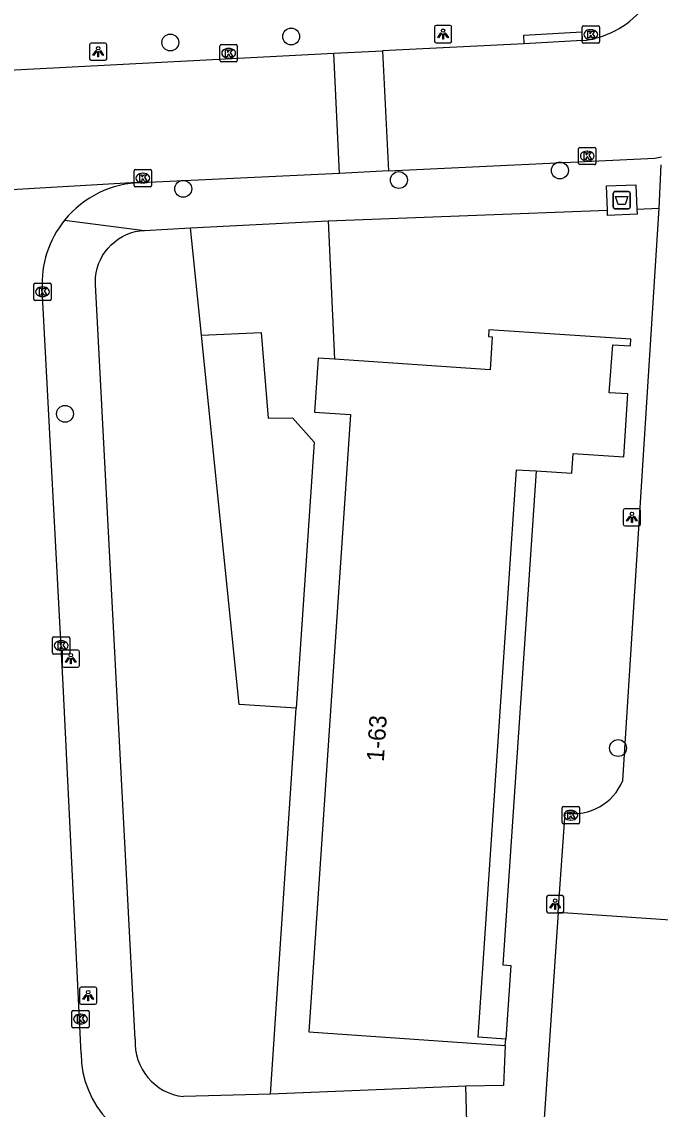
# Model space of a CAD drawing. Extents: x 161084 to 161928, y 385355 to 386522.
# Drawn here: x 161794.8 to 161831.8, y 386073.9 to 386136.9 of the extents above; entities that cross this region are included whole.
import ezdxf

# ---------------------------------------------------------------- set-up
doc = ezdxf.new("R2010")
doc.units = 0
for name, color, linetype in [('IMGEO_Afval_apart_plaats', 7, 'Continuous'), ('IMGEO_Boom', 7, 'Continuous'), ('IMGEO_Groenvoorziening', 7, 'Continuous'), ('IMGEO_Kolk', 7, 'Continuous'), ('IMGEO_Lichtpunt', 7, 'Continuous'), ('IMGEO_Pand', 7, 'Continuous'), ('IMGEO_Pand_nummerreeks', 7, 'Continuous'), ('IMGEO_Parkeervlak_open', 7, 'Continuous'), ('IMGEO_Rijbaan_lokaal_open', 7, 'Continuous'), ('IMGEO_Voetpad_gesloten', 7, 'Continuous'), ('IMGEO_Voetpad_open', 7, 'Continuous')]:
    doc.layers.add(name, color=color, linetype=linetype)

msp = doc.modelspace()

# ---------------------------------------------------------------- linework, layer by layer
at = {"layer": 'IMGEO_Afval_apart_plaats'}
for p, q in [((161829.044, 386126.14), (161829.044, 386126.94)), ((161829.044, 386126.94), (161829.044, 386126.14)), ((161829.144, 386127.04), (161829.934, 386127.04)), ((161829.934, 386127.04), (161829.144, 386127.04)), ((161830.034, 386126.94), (161830.034, 386126.14)), ((161830.034, 386126.14), (161830.034, 386126.94)), ((161829.934, 386126.04), (161829.144, 386126.04)), ((161829.144, 386126.04), (161829.934, 386126.04))]:
    msp.add_line(p, q, dxfattribs=at)
msp.add_lwpolyline([(161829.187, 386126.754), (161829.891, 386126.754), (161829.742, 386126.284), (161829.336, 386126.284), (161829.187, 386126.754)], dxfattribs=at)
for centre, start, end in [((161829.144, 386126.94), 90, 180), ((161829.144, 386126.94), 90, 180), ((161829.934, 386126.94), 0, 90), ((161829.934, 386126.94), 360, 90), ((161829.144, 386126.14), 180, 270), ((161829.144, 386126.14), 180, 270), ((161829.934, 386126.14), 270, 0), ((161829.934, 386126.14), 270, 0)]:
    msp.add_arc(centre, 0.1, start, end, dxfattribs=at)
at = {"layer": 'IMGEO_Boom'}
for centre in [(161803.412, 386135.664), (161810.409, 386136.008), (161825.962, 386128.26), (161816.644, 386127.703), (161804.161, 386127.193), (161797.315, 386114.173), (161829.327, 386094.834)]:
    msp.add_circle(centre, 0.489, dxfattribs=at)
at = {"layer": 'IMGEO_Groenvoorziening'}
for points in [[(161805.219, 386118.734), (161804.588, 386124.93)], [(161805.219, 386118.734), (161808.673, 386118.887), (161809.066, 386113.922), (161810.476, 386113.935), (161811.734, 386112.542), (161810.694, 386097.133)], [(161810.694, 386097.133), (161807.398, 386097.36), (161805.219, 386118.734)], [(161809.213, 386074.801), (161810.694, 386097.133)]]:
    msp.add_lwpolyline(points, dxfattribs=at)
at = {"layer": 'IMGEO_Kolk'}
for p, q in [((161827.248, 386135.698), (161827.248, 386136.55)), ((161827.323, 386136.624), (161828.175, 386136.624)), ((161827.736, 386136.404), (161827.761, 386136.404)), ((161828.249, 386136.55), (161828.249, 386135.698)), ((161806.362, 386135.541), (161807.214, 386135.541)), ((161828.175, 386135.624), (161827.323, 386135.624)), ((161827.759, 386135.844), (161827.734, 386135.844)), ((161806.287, 386134.615), (161806.287, 386135.467)), ((161806.775, 386135.321), (161806.8, 386135.321)), ((161807.288, 386135.467), (161807.288, 386134.615)), ((161807.214, 386134.541), (161806.362, 386134.541)), ((161806.798, 386134.761), (161806.773, 386134.761)), ((161827.044, 386128.667), (161827.044, 386129.519)), ((161827.119, 386129.593), (161827.971, 386129.593)), ((161827.532, 386129.373), (161827.557, 386129.373)), ((161828.045, 386129.519), (161828.045, 386128.667)), ((161827.971, 386128.593), (161827.119, 386128.593)), ((161827.555, 386128.813), (161827.53, 386128.813)), ((161801.324, 386127.387), (161801.324, 386128.239)), ((161801.399, 386128.313), (161802.251, 386128.313)), ((161801.812, 386128.093), (161801.837, 386128.093)), ((161802.325, 386128.239), (161802.325, 386127.387)), ((161801.835, 386127.533), (161801.81, 386127.533)), ((161802.251, 386127.313), (161801.399, 386127.313)), ((161795.51, 386120.811), (161795.51, 386121.663)), ((161795.585, 386121.737), (161796.437, 386121.737)), ((161796.511, 386121.663), (161796.511, 386120.811)), ((161795.998, 386121.517), (161796.023, 386121.517)), ((161796.437, 386120.737), (161795.585, 386120.737)), ((161796.021, 386120.957), (161795.996, 386120.957)), ((161796.593, 386100.337), (161796.593, 386101.189)), ((161796.668, 386101.263), (161797.52, 386101.263)), ((161797.081, 386101.043), (161797.106, 386101.043)), ((161797.594, 386101.189), (161797.594, 386100.337)), ((161797.52, 386100.263), (161796.668, 386100.263)), ((161797.104, 386100.483), (161797.079, 386100.483)), ((161826.167, 386091.449), (161827.019, 386091.449)), ((161826.092, 386090.523), (161826.092, 386091.375)), ((161826.58, 386091.229), (161826.605, 386091.229)), ((161827.093, 386091.375), (161827.093, 386090.523)), ((161827.019, 386090.449), (161826.167, 386090.449)), ((161826.603, 386090.669), (161826.578, 386090.669)), ((161797.711, 386078.722), (161797.711, 386079.574)), ((161797.786, 386079.648), (161798.638, 386079.648)), ((161798.712, 386079.574), (161798.712, 386078.722)), ((161798.222, 386078.868), (161798.197, 386078.868)), ((161798.199, 386079.428), (161798.224, 386079.428)), ((161798.638, 386078.648), (161797.786, 386078.648))]:
    msp.add_line(p, q, dxfattribs=at)
for points in [[(161827.248, 386135.698), (161827.248, 386136.55)], [(161827.323, 386136.624), (161828.175, 386136.624)], [(161827.569, 386136.324), (161827.692, 386136.324), (161827.692, 386136.173), (161827.822, 386136.324), (161827.986, 386136.324), (161827.84, 386136.173), (161827.993, 386135.924), (161827.841, 386135.924), (161827.756, 386136.088), (161827.692, 386136.021), (161827.692, 386135.924), (161827.569, 386135.924), (161827.569, 386136.324)], [(161828.249, 386136.55), (161828.249, 386135.698)], [(161806.362, 386135.541), (161807.214, 386135.541)], [(161828.175, 386135.624), (161827.323, 386135.624)], [(161806.287, 386134.615), (161806.287, 386135.467)], [(161806.608, 386135.241), (161806.731, 386135.241), (161806.731, 386135.09), (161806.861, 386135.241), (161807.025, 386135.241), (161806.879, 386135.09), (161807.032, 386134.841), (161806.88, 386134.841), (161806.795, 386135.005), (161806.731, 386134.938), (161806.731, 386134.841), (161806.608, 386134.841), (161806.608, 386135.241)], [(161807.288, 386135.467), (161807.288, 386134.615)], [(161807.214, 386134.541), (161806.362, 386134.541)], [(161827.044, 386128.667), (161827.044, 386129.519)], [(161827.119, 386129.593), (161827.971, 386129.593)], [(161827.365, 386129.293), (161827.488, 386129.293), (161827.488, 386129.142), (161827.618, 386129.293), (161827.782, 386129.293), (161827.636, 386129.142), (161827.789, 386128.893), (161827.637, 386128.893), (161827.552, 386129.057), (161827.488, 386128.99), (161827.488, 386128.893), (161827.365, 386128.893), (161827.365, 386129.293)], [(161828.045, 386129.519), (161828.045, 386128.667)], [(161827.971, 386128.593), (161827.119, 386128.593)], [(161801.324, 386127.387), (161801.324, 386128.239)], [(161801.399, 386128.313), (161802.251, 386128.313)], [(161801.645, 386128.013), (161801.768, 386128.013), (161801.768, 386127.862), (161801.898, 386128.013), (161802.062, 386128.013), (161801.916, 386127.862), (161802.069, 386127.613), (161801.917, 386127.613), (161801.832, 386127.777), (161801.768, 386127.71), (161801.768, 386127.613), (161801.645, 386127.613), (161801.645, 386128.013)], [(161802.325, 386128.239), (161802.325, 386127.387)], [(161802.251, 386127.313), (161801.399, 386127.313)], [(161795.51, 386120.811), (161795.51, 386121.663)], [(161795.585, 386121.737), (161796.437, 386121.737)], [(161796.511, 386121.663), (161796.511, 386120.811)], [(161795.831, 386121.437), (161795.954, 386121.437), (161795.954, 386121.286), (161796.084, 386121.437), (161796.248, 386121.437), (161796.102, 386121.286), (161796.255, 386121.037), (161796.103, 386121.037), (161796.018, 386121.201), (161795.954, 386121.134), (161795.954, 386121.037), (161795.831, 386121.037), (161795.831, 386121.437)], [(161796.437, 386120.737), (161795.585, 386120.737)], [(161796.593, 386100.337), (161796.593, 386101.189)], [(161796.668, 386101.263), (161797.52, 386101.263)], [(161796.914, 386100.963), (161797.037, 386100.963), (161797.037, 386100.812), (161797.167, 386100.963), (161797.331, 386100.963), (161797.185, 386100.812), (161797.338, 386100.563), (161797.186, 386100.563), (161797.101, 386100.727), (161797.037, 386100.66), (161797.037, 386100.563), (161796.914, 386100.563), (161796.914, 386100.963)], [(161797.594, 386101.189), (161797.594, 386100.337)], [(161797.52, 386100.263), (161796.668, 386100.263)], [(161826.167, 386091.449), (161827.019, 386091.449)], [(161826.092, 386090.523), (161826.092, 386091.375)], [(161826.413, 386091.149), (161826.536, 386091.149), (161826.536, 386090.998), (161826.666, 386091.149), (161826.83, 386091.149), (161826.684, 386090.998), (161826.837, 386090.749), (161826.685, 386090.749), (161826.6, 386090.913), (161826.536, 386090.846), (161826.536, 386090.749), (161826.413, 386090.749), (161826.413, 386091.149)], [(161827.093, 386091.375), (161827.093, 386090.523)], [(161827.019, 386090.449), (161826.167, 386090.449)], [(161797.711, 386078.722), (161797.711, 386079.574)], [(161797.786, 386079.648), (161798.638, 386079.648)], [(161798.712, 386079.574), (161798.712, 386078.722)], [(161798.032, 386079.348), (161798.155, 386079.348), (161798.155, 386079.197), (161798.285, 386079.348), (161798.449, 386079.348), (161798.303, 386079.197), (161798.456, 386078.948), (161798.304, 386078.948), (161798.219, 386079.112), (161798.155, 386079.045), (161798.155, 386078.948), (161798.032, 386078.948), (161798.032, 386079.348)], [(161798.638, 386078.648), (161797.786, 386078.648)]]:
    msp.add_lwpolyline(points, dxfattribs=at)
for centre, start, end in [((161827.325, 386136.548), 91.55205, 178.44795), ((161827.325, 386136.548), 91.55205, 178.44795), ((161828.173, 386136.548), 1.55205, 88.44795), ((161828.173, 386136.548), 1.55205, 88.44795), ((161806.364, 386135.465), 91.55205, 178.44795), ((161806.364, 386135.465), 91.55205, 178.44795), ((161807.212, 386135.465), 1.55205, 88.44795), ((161807.212, 386135.465), 1.55205, 88.44795), ((161827.325, 386135.7), 181.55205, 268.44795), ((161827.325, 386135.7), 181.55205, 268.44795), ((161828.173, 386135.7), 271.55205, 358.44795), ((161828.173, 386135.7), 271.55205, 358.44795), ((161806.364, 386134.617), 181.55205, 268.44795), ((161806.364, 386134.617), 181.55205, 268.44795), ((161807.212, 386134.617), 271.55205, 358.44795), ((161807.212, 386134.617), 271.55205, 358.44795), ((161827.121, 386129.517), 91.55205, 178.44795), ((161827.121, 386129.517), 91.55205, 178.44795), ((161827.969, 386129.517), 1.55205, 88.44795), ((161827.969, 386129.517), 1.55205, 88.44795), ((161827.121, 386128.669), 181.55205, 268.44795), ((161827.121, 386128.669), 181.55205, 268.44795), ((161827.969, 386128.669), 271.55205, 358.44795), ((161827.969, 386128.669), 271.55205, 358.44795), ((161801.401, 386128.237), 91.55205, 178.44795), ((161801.401, 386128.237), 91.55205, 178.44795), ((161802.249, 386128.237), 1.55205, 88.44795), ((161802.249, 386128.237), 1.55205, 88.44795), ((161801.401, 386127.389), 181.55205, 268.44795), ((161801.401, 386127.389), 181.55205, 268.44795), ((161802.249, 386127.389), 271.55205, 358.44795), ((161802.249, 386127.389), 271.55205, 358.44795), ((161795.587, 386121.661), 91.55205, 178.44795), ((161795.587, 386121.661), 91.55205, 178.44795), ((161796.435, 386121.661), 1.55205, 88.44795), ((161796.435, 386121.661), 1.55205, 88.44795), ((161795.587, 386120.813), 181.55205, 268.44795), ((161795.587, 386120.813), 181.55205, 268.44795), ((161796.435, 386120.813), 271.55205, 358.44795), ((161796.435, 386120.813), 271.55205, 358.44795), ((161796.67, 386101.187), 91.55205, 178.44795), ((161796.67, 386101.187), 91.55205, 178.44795), ((161797.518, 386101.187), 1.55205, 88.44795), ((161797.518, 386101.187), 1.55205, 88.44795), ((161796.67, 386100.339), 181.55205, 268.44795), ((161796.67, 386100.339), 181.55205, 268.44795), ((161797.518, 386100.339), 271.55205, 358.44795), ((161797.518, 386100.339), 271.55205, 358.44795), ((161826.169, 386091.373), 91.55205, 178.44795), ((161826.169, 386091.373), 91.55205, 178.44795), ((161827.017, 386091.373), 1.55205, 88.44795), ((161827.017, 386091.373), 1.55205, 88.44795), ((161826.169, 386090.525), 181.55205, 268.44795), ((161826.169, 386090.525), 181.55205, 268.44795), ((161827.017, 386090.525), 271.55205, 358.44795), ((161827.017, 386090.525), 271.55205, 358.44795), ((161797.788, 386079.572), 91.55205, 178.44795), ((161797.788, 386079.572), 91.55205, 178.44795), ((161798.636, 386079.572), 1.55205, 88.44795), ((161798.636, 386079.572), 1.55205, 88.44795), ((161797.788, 386078.724), 181.55205, 268.44795), ((161797.788, 386078.724), 181.55205, 268.44795), ((161798.636, 386078.724), 271.55205, 358.44795), ((161798.636, 386078.724), 271.55205, 358.44795)]:
    msp.add_arc(centre, 0.0765, start, end, dxfattribs=at)
for centre, major_axis, ratio, start_param, end_param in [((161827.735, 386136.124), (-0.387, 0.002), 0.722429, 4.712389, 7.853982), ((161827.76, 386136.124), (-0.39, 0.002), 0.717154, 1.570796, 4.712389), ((161806.774, 386135.041), (-0.387, 0.002), 0.722429, 4.712389, 7.853982), ((161806.799, 386135.041), (-0.39, 0.002), 0.717154, 1.570796, 4.712389), ((161827.531, 386129.093), (-0.387, 0.002), 0.722429, 4.712389, 7.853982), ((161827.556, 386129.093), (-0.39, 0.002), 0.717154, 1.570796, 4.712389), ((161801.811, 386127.813), (-0.387, 0.002), 0.722429, 4.712389, 7.853982), ((161801.836, 386127.813), (-0.39, 0.002), 0.717154, 1.570796, 4.712389), ((161795.997, 386121.237), (-0.387, 0.002), 0.722429, 4.712389, 7.853982), ((161796.022, 386121.237), (-0.39, 0.002), 0.717154, 1.570796, 4.712389), ((161797.08, 386100.763), (-0.387, 0.002), 0.722429, 4.712389, 7.853982), ((161797.105, 386100.763), (-0.39, 0.002), 0.717154, 1.570796, 4.712389), ((161826.579, 386090.949), (-0.387, 0.002), 0.722429, 4.712389, 7.853982), ((161826.604, 386090.949), (-0.39, 0.002), 0.717154, 1.570796, 4.712389), ((161798.198, 386079.148), (-0.387, 0.002), 0.722429, 4.712389, 7.853982), ((161798.223, 386079.148), (-0.39, 0.002), 0.717154, 1.570796, 4.712389)]:
    msp.add_ellipse(centre, major_axis=major_axis, ratio=ratio, start_param=start_param, end_param=end_param, dxfattribs=at)
at = {"layer": 'IMGEO_Lichtpunt'}
for p, q in [((161818.7, 386136.553), (161818.7, 386135.746)), ((161818.7, 386136.553), (161818.7, 386135.746)), ((161819.602, 386136.648), (161818.794, 386136.648)), ((161819.602, 386136.648), (161818.794, 386136.648)), ((161819.696, 386135.746), (161819.696, 386136.553)), ((161819.696, 386135.746), (161819.696, 386136.553)), ((161798.738, 386135.533), (161798.738, 386134.726)), ((161798.738, 386135.533), (161798.738, 386134.726)), ((161799.64, 386135.628), (161798.832, 386135.628)), ((161799.64, 386135.628), (161798.832, 386135.628)), ((161799.734, 386134.726), (161799.734, 386135.533)), ((161799.734, 386134.726), (161799.734, 386135.533)), ((161818.794, 386135.652), (161819.602, 386135.652)), ((161818.794, 386135.652), (161819.602, 386135.652)), ((161798.832, 386134.632), (161799.64, 386134.632)), ((161798.832, 386134.632), (161799.64, 386134.632)), ((161829.631, 386108.588), (161829.631, 386107.781)), ((161829.631, 386108.588), (161829.631, 386107.781)), ((161830.533, 386108.683), (161829.725, 386108.683)), ((161830.533, 386108.683), (161829.725, 386108.683)), ((161830.627, 386107.781), (161830.627, 386108.588)), ((161830.627, 386107.781), (161830.627, 386108.588)), ((161829.725, 386107.687), (161830.533, 386107.687)), ((161829.725, 386107.687), (161830.533, 386107.687)), ((161797.152, 386100.409), (161797.152, 386099.602)), ((161797.152, 386100.409), (161797.152, 386099.602)), ((161798.054, 386100.504), (161797.246, 386100.504)), ((161798.054, 386100.504), (161797.246, 386100.504)), ((161798.148, 386099.602), (161798.148, 386100.409)), ((161798.148, 386099.602), (161798.148, 386100.409)), ((161797.246, 386099.508), (161798.054, 386099.508)), ((161797.246, 386099.508), (161798.054, 386099.508)), ((161825.188, 386086.203), (161825.188, 386085.396)), ((161825.188, 386086.203), (161825.188, 386085.396)), ((161826.09, 386086.298), (161825.282, 386086.298)), ((161826.09, 386086.298), (161825.282, 386086.298)), ((161826.184, 386085.396), (161826.184, 386086.203)), ((161826.184, 386085.396), (161826.184, 386086.203)), ((161825.282, 386085.302), (161826.09, 386085.302)), ((161825.282, 386085.302), (161826.09, 386085.302)), ((161798.16, 386080.907), (161798.16, 386080.1)), ((161798.16, 386080.907), (161798.16, 386080.1)), ((161799.062, 386081.002), (161798.254, 386081.002)), ((161799.062, 386081.002), (161798.254, 386081.002)), ((161799.156, 386080.1), (161799.156, 386080.907)), ((161799.156, 386080.1), (161799.156, 386080.907)), ((161798.254, 386080.006), (161799.062, 386080.006)), ((161798.254, 386080.006), (161799.062, 386080.006))]:
    msp.add_line(p, q, dxfattribs=at)
for points in [[(161819.074, 386136.217), (161819.113, 386136.189), (161818.925, 386135.927), (161818.887, 386135.954), (161819.074, 386136.217)], [(161819.176, 386136.169), (161819.223, 386136.169), (161819.223, 386135.847), (161819.176, 386135.847), (161819.176, 386136.169)], [(161819.286, 386136.189), (161819.324, 386136.216), (161819.511, 386135.954), (161819.472, 386135.926), (161819.286, 386136.189)], [(161799.112, 386135.197), (161799.151, 386135.169), (161798.963, 386134.907), (161798.925, 386134.934), (161799.112, 386135.197)], [(161799.214, 386135.149), (161799.261, 386135.149), (161799.261, 386134.827), (161799.214, 386134.827), (161799.214, 386135.149)], [(161799.324, 386135.169), (161799.362, 386135.196), (161799.549, 386134.934), (161799.51, 386134.906), (161799.324, 386135.169)], [(161830.005, 386108.252), (161830.044, 386108.224), (161829.856, 386107.962), (161829.818, 386107.989), (161830.005, 386108.252)], [(161830.107, 386108.204), (161830.154, 386108.204), (161830.154, 386107.882), (161830.107, 386107.882), (161830.107, 386108.204)], [(161830.217, 386108.224), (161830.255, 386108.251), (161830.442, 386107.989), (161830.403, 386107.961), (161830.217, 386108.224)], [(161797.526, 386100.073), (161797.565, 386100.045), (161797.377, 386099.783), (161797.339, 386099.81), (161797.526, 386100.073)], [(161797.628, 386100.025), (161797.675, 386100.025), (161797.675, 386099.703), (161797.628, 386099.703), (161797.628, 386100.025)], [(161797.738, 386100.045), (161797.776, 386100.072), (161797.963, 386099.81), (161797.924, 386099.782), (161797.738, 386100.045)], [(161825.562, 386085.867), (161825.601, 386085.839), (161825.413, 386085.577), (161825.375, 386085.604), (161825.562, 386085.867)], [(161825.664, 386085.819), (161825.711, 386085.819), (161825.711, 386085.497), (161825.664, 386085.497), (161825.664, 386085.819)], [(161825.774, 386085.839), (161825.812, 386085.866), (161825.999, 386085.604), (161825.96, 386085.576), (161825.774, 386085.839)], [(161798.534, 386080.571), (161798.573, 386080.543), (161798.385, 386080.281), (161798.347, 386080.308), (161798.534, 386080.571)], [(161798.636, 386080.523), (161798.683, 386080.523), (161798.683, 386080.201), (161798.636, 386080.201), (161798.636, 386080.523)], [(161798.746, 386080.543), (161798.784, 386080.57), (161798.971, 386080.308), (161798.932, 386080.28), (161798.746, 386080.543)]]:
    msp.add_lwpolyline(points, dxfattribs=at)
for centre in [(161819.199, 386136.351), (161799.237, 386135.331), (161830.13, 386108.386), (161797.651, 386100.207), (161825.687, 386086.001), (161798.659, 386080.705)]:
    msp.add_circle(centre, 0.0994, dxfattribs=at)
for centre, start, end in [((161818.794, 386136.553), 90, 180), ((161818.794, 386136.553), 90, 180), ((161819.602, 386136.553), 0, 90), ((161819.602, 386136.553), 0, 90), ((161798.832, 386135.533), 90, 180), ((161798.832, 386135.533), 90, 180), ((161799.64, 386135.533), 0, 90), ((161799.64, 386135.533), 0, 90), ((161818.794, 386135.746), 180, 270), ((161818.794, 386135.746), 180, 270), ((161819.602, 386135.746), 270, 0), ((161819.602, 386135.746), 270, 360), ((161798.832, 386134.726), 180, 270), ((161798.832, 386134.726), 180, 270), ((161799.64, 386134.726), 270, 0), ((161799.64, 386134.726), 270, 360), ((161829.725, 386108.588), 90, 180), ((161829.725, 386108.588), 90, 180), ((161830.533, 386108.588), 0, 90), ((161830.533, 386108.588), 0, 90), ((161829.725, 386107.781), 180, 270), ((161829.725, 386107.781), 180, 270), ((161830.533, 386107.781), 270, 0), ((161830.533, 386107.781), 270, 360), ((161797.246, 386100.409), 90, 180), ((161797.246, 386100.409), 90, 180), ((161798.054, 386100.409), 0, 90), ((161798.054, 386100.409), 0, 90), ((161797.246, 386099.602), 180, 270), ((161797.246, 386099.602), 180, 270), ((161798.054, 386099.602), 270, 0), ((161798.054, 386099.602), 270, 360), ((161825.282, 386086.203), 90, 180), ((161825.282, 386086.203), 90, 180), ((161826.09, 386086.203), 0, 90), ((161826.09, 386086.203), 0, 90), ((161825.282, 386085.396), 180, 270), ((161825.282, 386085.396), 180, 270), ((161826.09, 386085.396), 270, 0), ((161826.09, 386085.396), 270, 360), ((161798.254, 386080.907), 90, 180), ((161798.254, 386080.907), 90, 180), ((161799.062, 386080.907), 0, 90), ((161799.062, 386080.907), 0, 90), ((161798.254, 386080.1), 180, 270), ((161798.254, 386080.1), 180, 270), ((161799.062, 386080.1), 270, 0), ((161799.062, 386080.1), 270, 360)]:
    msp.add_arc(centre, 0.0946, start, end, dxfattribs=at)
at = {"layer": 'IMGEO_Pand'}
for points in [[(161824.584, 386110.868), (161826.652, 386110.732), (161826.727, 386111.886), (161829.658, 386111.693), (161829.897, 386115.326), (161828.82, 386115.397), (161829.023, 386118.17), (161830.041, 386118.103), (161830.057, 386118.503), (161821.855, 386119.041), (161821.83, 386118.653), (161822.05, 386118.638), (161821.919, 386116.722), (161812.914, 386117.336)], [(161812.914, 386117.336), (161811.963, 386117.401), (161811.749, 386114.269), (161813.836, 386114.132), (161811.426, 386078.421), (161822.801, 386077.614)], [(161822.828, 386077.992), (161821.232, 386078.105), (161823.456, 386110.942), (161824.584, 386110.868)], [(161822.801, 386077.614), (161822.828, 386077.992)]]:
    msp.add_lwpolyline(points, dxfattribs=at)
at = {"layer": 'IMGEO_Parkeervlak_open'}
msp.add_lwpolyline([(161852.4, 386083.513), (161825.852, 386085.316)], dxfattribs=at)
at = {"layer": 'IMGEO_Rijbaan_lokaal_open'}
for points in [[(161823.893, 386135.588), (161815.692, 386135.177)], [(161827.256, 386135.774), (161823.893, 386135.588)], [(161787.729, 386133.732), (161812.884, 386135.042)], [(161812.884, 386135.042), (161815.692, 386135.177)], [(161813.21, 386128.073), (161812.884, 386135.042)], [(161815.692, 386135.177), (161816.042, 386128.239)], [(161816.042, 386128.239), (161831.45, 386128.967), (161831.844, 386129.04)], [(161813.21, 386128.073), (161801.753, 386127.548)], [(161816.042, 386128.239), (161813.21, 386128.073)], [(161783.599, 386126.548), (161801.501, 386127.579), (161801.753, 386127.548)], [(161798.251, 386077.166), (161797.213, 386098.496), (161796.002, 386121.37)]]:
    msp.add_lwpolyline(points, dxfattribs=at)
for centre, radius, start, end in [((161826.71, 386141.036), 5.29, 275.92246, 319.56612), ((161801.829, 386121.71), 5.838, 90.74867, 141.01743), ((161801.834, 386121.71), 5.841, 141.04485, 183.34048), ((161803.84, 386077.151), 5.589, 179.84766, 268.05886)]:
    msp.add_arc(centre, radius, start, end, dxfattribs=at)
at = {"layer": 'IMGEO_Voetpad_gesloten'}
for points in [[(161828.712, 386125.961), (161828.655, 386127.36), (161830.354, 386127.43), (161830.411, 386126.026)], [(161830.411, 386126.026), (161830.424, 386125.72), (161828.725, 386125.65), (161828.712, 386125.961)]]:
    msp.add_lwpolyline(points, dxfattribs=at)
at = {"layer": 'IMGEO_Voetpad_open'}
for points in [[(161823.893, 386135.588), (161823.868, 386136.089), (161827.231, 386136.273), (161827.256, 386135.774)], [(161831.715, 386126.076), (161831.824, 386128.587)], [(161829.596, 386092.954), (161831.715, 386126.076)], [(161830.411, 386126.026), (161831.715, 386126.076)], [(161812.552, 386125.342), (161828.712, 386125.961)], [(161797.291, 386125.383), (161801.915, 386124.792)], [(161801.915, 386124.792), (161804.588, 386124.93)], [(161804.588, 386124.93), (161812.552, 386125.342)], [(161812.552, 386125.342), (161812.914, 386117.336)], [(161801.374, 386077.995), (161799.078, 386121.652), (161799.074, 386121.797), (161799.086, 386122.065), (161799.121, 386122.33), (161799.18, 386122.592), (161799.263, 386122.846), (161799.367, 386123.093), (161799.493, 386123.329), (161799.64, 386123.553), (161799.806, 386123.763), (161799.991, 386123.957), (161800.192, 386124.134), (161800.407, 386124.293), (161800.637, 386124.431), (161800.877, 386124.549), (161801.128, 386124.644), (161801.385, 386124.717), (161801.648, 386124.766), (161801.915, 386124.792)], [(161824.584, 386110.868), (161822.649, 386082.29), (161823.118, 386082.258), (161822.828, 386077.992)], [(161825.852, 386085.316), (161826.26, 386091.075)], [(161825.852, 386085.316), (161825.038, 386073.099)], [(161822.801, 386077.614), (161822.689, 386075.297), (161820.522, 386075.277)], [(161820.522, 386075.277), (161809.213, 386074.801)], [(161820.582, 386073.201), (161820.522, 386075.277)], [(161809.213, 386074.801), (161804.178, 386074.663)]]:
    msp.add_lwpolyline(points, dxfattribs=at)
for centre, radius, start, end in [((161826.748, 386094.11), 3.073, 260.86426, 337.91646), ((161804.53, 386077.805), 3.162, 176.5554, 263.60828)]:
    msp.add_arc(centre, radius, start, end, dxfattribs=at)

# ---------------------------------------------------------------- texts
at = {"layer": 'IMGEO_Pand_nummerreeks'}
msp.add_text('1-63', height=1, rotation=86.13918, dxfattribs=at).set_placement((161815.767, 386094.026))

doc.saveas('drawing.dxf')
